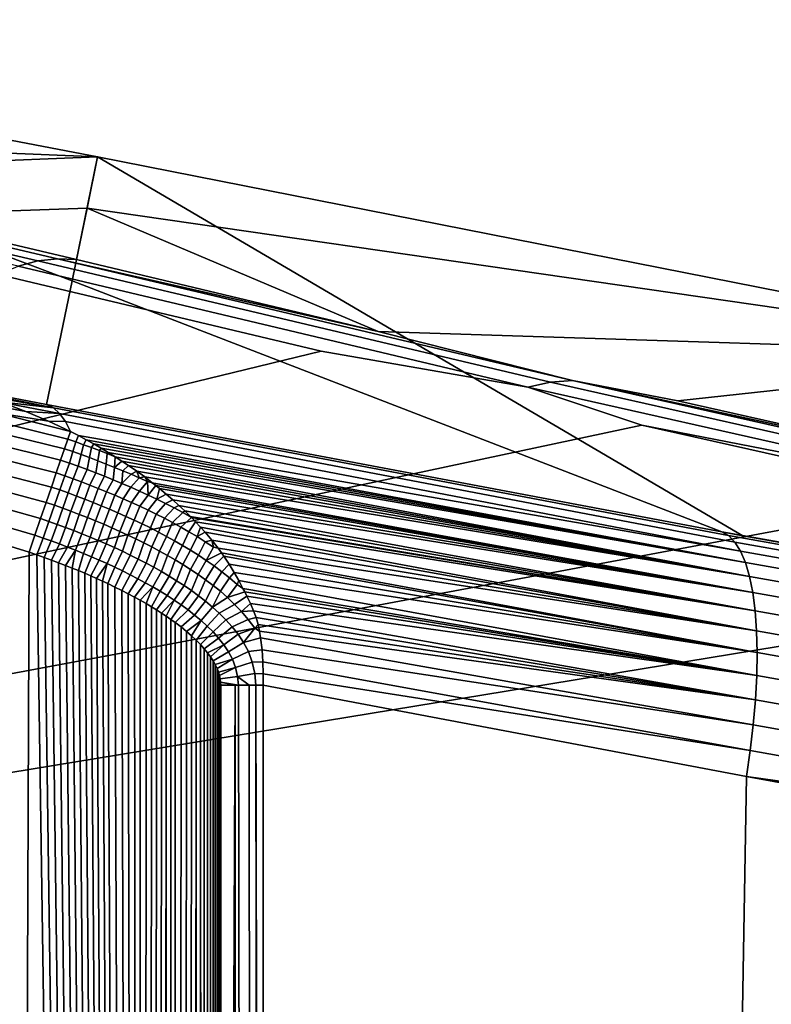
# Model space of a CAD drawing. Header units: metres. Extents: x -109 to 109, y -100 to 58.
# Tile 414 of 642: x 18.03 to 20.74, y 1.55 to 5.11. Entities that reach past the tile are written whole.
import ezdxf

# ---------------------------------------------------------------- set-up
doc = ezdxf.new("R2010")
doc.units = ezdxf.units.M
doc.layers.add('solid_21_062_100_XXX', color=7, linetype='CONTINUOUS')

msp = doc.modelspace()

# ---------------------------------------------------------------- linework, layer by layer
at = {"layer": 'solid_21_062_100_XXX'}
for points in [[(15.554891, 4.835459, -5.75648), (15.723618, 5.106076, 0.004598), (18.310461, 4.610676, 0.004598), (16.214571, 4.697977, -6.129111)], [(18.218073, 4.163501, 12.691058), (18.310461, 4.610676, 0.004598), (15.723618, 5.106076, 0.004598)], [(17.911169, 3.757956, 25.443497), (18.125448, 3.716527, 25.373379), (18.218073, 4.163501, 12.691058), (15.723618, 5.106076, 0.004598)], [(16.880919, 4.55304, -6.522054), (16.214571, 4.697977, -6.129111), (18.310461, 4.610676, 0.004598)], [(16.880919, 4.55304, -6.522054), (18.310461, 4.610676, 0.004598), (18.272142, 4.425198, -3.68485), (17.554033, 4.400401, -6.936052)], [(20.641682, 3.24252, 24.57749), (18.310461, 4.610676, 0.004598), (18.218073, 4.163501, 12.691058), (20.565403, 3.256439, 24.600557)], [(21.936508, 3.896344, 0.004598), (18.272142, 4.425198, -3.68485), (18.310461, 4.610676, 0.004598)], [(23.05345, 2.816934, 23.881903), (21.936508, 3.896344, 0.004598), (18.310461, 4.610676, 0.004598), (20.641682, 3.24252, 24.57749)], [(17.02457, 4.485101, -6.891429), (18.094597, 4.234853, -7.578978), (18.02293, 4.215886, -7.680129), (16.955978, 4.465414, -6.994557)], [(17.092058, 4.493829, -6.786087), (18.165113, 4.242874, -7.475582), (18.094597, 4.234853, -7.578978), (17.02457, 4.485101, -6.891429)], [(18.165113, 4.242874, -7.475582), (17.092058, 4.493829, -6.786087), (17.554033, 4.400401, -6.936052), (18.233728, 4.239922, -7.370807)], [(18.272142, 4.425198, -3.68485), (18.233728, 4.239922, -7.370807), (17.554033, 4.400401, -6.936052)], [(19.324017, 3.980214, -8.0884), (18.233728, 4.239922, -7.370807), (18.272142, 4.425198, -3.68485)], [(19.324017, 3.980214, -8.0884), (18.272142, 4.425198, -3.68485), (21.936508, 3.896344, 0.004598)], [(18.094597, 4.234853, -7.578978), (19.946226, 3.796895, -8.785899), (19.865417, 3.779403, -8.881146), (18.02293, 4.215886, -7.680129)], [(18.165113, 4.242874, -7.475582), (20.02631, 3.803363, -8.688613), (19.946226, 3.796895, -8.785899), (18.094597, 4.234853, -7.578978)], [(18.165113, 4.242874, -7.475582), (18.233728, 4.239922, -7.370807), (19.324017, 3.980214, -8.0884)], [(18.165113, 4.242874, -7.475582), (19.324017, 3.980214, -8.0884), (20.02631, 3.803363, -8.688613)], [(18.02293, 4.215886, -7.680129), (19.865417, 3.779403, -8.881146), (19.11861, 3.908724, -8.540376), (17.950905, 4.186233, -7.777926)], [(17.950905, 4.186233, -7.777926), (19.11861, 3.908724, -8.540376), (2.20382, -0.203363, -19.838242)], [(20.565403, 3.256439, 24.600557), (18.218073, 4.163501, 12.691058), (18.125448, 3.716527, 25.373379)], [(20.02631, 3.803363, -8.688613), (19.324017, 3.980214, -8.0884), (21.936508, 3.896344, 0.004598), (20.40745, 3.729516, -8.781519)], [(19.865417, 3.779403, -8.881146), (20.277086, 3.641571, -9.274371), (2.20382, -0.203363, -19.838242), (19.11861, 3.908724, -8.540376)], [(21.483843, 3.48773, -9.449912), (20.40745, 3.729516, -8.781519), (21.936508, 3.896344, 0.004598)], [(18.150372, 3.704077, 25.455591), (18.125448, 3.716527, 25.373379), (17.911169, 3.757956, 25.443497), (17.785852, 3.777673, 25.546518)], [(17.785852, 3.777673, 25.546518), (17.876516, 3.752235, 25.577312), (18.150372, 3.704077, 25.455591)], [(21.828028, 3.373805, -9.951785), (21.737852, 3.357612, -10.041656), (19.865417, 3.779403, -8.881146), (19.946226, 3.796895, -8.785899)], [(19.865417, 3.779403, -8.881146), (21.737852, 3.357612, -10.041656), (20.277086, 3.641571, -9.274371)], [(21.917921, 3.378905, -9.86006), (21.828028, 3.373805, -9.951785), (19.946226, 3.796895, -8.785899), (20.02631, 3.803363, -8.688613)], [(20.02631, 3.803363, -8.688613), (20.40745, 3.729516, -8.781519), (21.483843, 3.48773, -9.449912)], [(20.02631, 3.803363, -8.688613), (21.483843, 3.48773, -9.449912), (21.917921, 3.378905, -9.86006)], [(17.876516, 3.752235, 25.577312), (17.957335, 3.726043, 25.604876), (18.150372, 3.704077, 25.455591)], [(17.946714, 3.686535, 25.720648), (18.133301, 3.656497, 25.665625), (18.051111, 3.691237, 25.637075), (17.952923, 3.709744, 25.664015)], [(17.952923, 3.709744, 25.664015), (18.051111, 3.691237, 25.637075), (17.965231, 3.7233, 25.607573)], [(17.965231, 3.7233, 25.607573), (18.173138, 3.683595, 25.536816), (18.150372, 3.704077, 25.455591), (17.957335, 3.726043, 25.604876)], [(17.965231, 3.7233, 25.607573), (18.051111, 3.691237, 25.637075), (18.173138, 3.683595, 25.536816)], [(20.590185, 3.243212, 24.691496), (20.565403, 3.256439, 24.600557), (18.125448, 3.716527, 25.373379), (18.150372, 3.704077, 25.455591)], [(20.612963, 3.220182, 24.781002), (20.590185, 3.243212, 24.691496), (18.150372, 3.704077, 25.455591), (18.173138, 3.683595, 25.536816)], [(17.938757, 3.656783, 25.773901), (18.202604, 3.591603, 25.751003), (18.21207, 3.619233, 25.693058), (17.946714, 3.686535, 25.720648)], [(17.946714, 3.686535, 25.720648), (18.21207, 3.619233, 25.693058), (18.133301, 3.656497, 25.665625)], [(18.133301, 3.656497, 25.665625), (18.193766, 3.655226, 25.616219), (18.173138, 3.683595, 25.536816), (18.051111, 3.691237, 25.637075)], [(20.633291, 3.187682, 24.868128), (20.612963, 3.220182, 24.781002), (18.173138, 3.683595, 25.536816), (18.193766, 3.655226, 25.616219)], [(20.277086, 3.641571, -9.274371), (21.426182, 3.384919, -9.979518), (2.20382, -0.203363, -19.838242)], [(18.202604, 3.591603, 25.751003), (17.938757, 3.656783, 25.773901), (17.929171, 3.620938, 25.822969), (18.190775, 3.557065, 25.804728)], [(18.133301, 3.656497, 25.665625), (18.21207, 3.619233, 25.693058), (18.193766, 3.655226, 25.616219)], [(18.240891, 3.604483, 25.703285), (20.633291, 3.187682, 24.868128), (18.193766, 3.655226, 25.616219), (18.21207, 3.619233, 25.693058)], [(21.737852, 3.357612, -10.041656), (21.426182, 3.384919, -9.979518), (20.277086, 3.641571, -9.274371)], [(18.190775, 3.557065, 25.804728), (17.929171, 3.620938, 25.822969), (17.9181, 3.579543, 25.867109), (18.176786, 3.51623, 25.853264)], [(18.231213, 3.581676, 25.751003), (18.202604, 3.591603, 25.751003), (18.190775, 3.557065, 25.804728), (18.220917, 3.546596, 25.804728)], [(18.202604, 3.591603, 25.751003), (18.231213, 3.581676, 25.751003), (18.240891, 3.604483, 25.703285), (18.21207, 3.619233, 25.693058)], [(18.231213, 3.581676, 25.751003), (18.259794, 3.571495, 25.751003), (18.268944, 3.58954, 25.713276), (18.240891, 3.604483, 25.703285)], [(18.268944, 3.58954, 25.713276), (20.650946, 3.146076, 24.951899), (20.633291, 3.187682, 24.868128), (18.240891, 3.604483, 25.703285)], [(18.176786, 3.51623, 25.853264), (17.9181, 3.579543, 25.867109), (17.905712, 3.533226, 25.905653), (18.160879, 3.469787, 25.895796)], [(18.220917, 3.546596, 25.804728), (18.190775, 3.557065, 25.804728), (18.176786, 3.51623, 25.853264), (18.208599, 3.505171, 25.853264)], [(18.251024, 3.535845, 25.804728), (18.259794, 3.571495, 25.751003), (18.231213, 3.581676, 25.751003), (18.220917, 3.546596, 25.804728)], [(18.281097, 3.524803, 25.804728), (18.288355, 3.561052, 25.751003), (18.259794, 3.571495, 25.751003), (18.251024, 3.535845, 25.804728)], [(18.259794, 3.571495, 25.751003), (18.288355, 3.561052, 25.751003), (18.29624, 3.574424, 25.723036), (18.268944, 3.58954, 25.713276)], [(18.268944, 3.58954, 25.713276), (18.29624, 3.574424, 25.723036), (20.650946, 3.146076, 24.951899)], [(18.311138, 3.513459, 25.804728), (18.316893, 3.550339, 25.751003), (18.288355, 3.561052, 25.751003), (18.281097, 3.524803, 25.804728)], [(18.288355, 3.561052, 25.751003), (18.316893, 3.550339, 25.751003), (18.322777, 3.559157, 25.732557), (18.29624, 3.574424, 25.723036)], [(18.29624, 3.574424, 25.723036), (18.322777, 3.559157, 25.732557), (20.650946, 3.146076, 24.951899)], [(18.316893, 3.550339, 25.751003), (18.345411, 3.539344, 25.751003), (18.348562, 3.543758, 25.741842), (18.322777, 3.559157, 25.732557)], [(18.322777, 3.559157, 25.732557), (18.348562, 3.543758, 25.741842), (20.650946, 3.146076, 24.951899)], [(18.160879, 3.469787, 25.895796), (17.905712, 3.533226, 25.905653), (17.892197, 3.482686, 25.938019), (18.14332, 3.41852, 25.931606)], [(18.24036, 3.493798, 25.853264), (18.251024, 3.535845, 25.804728), (18.220917, 3.546596, 25.804728), (18.208599, 3.505171, 25.853264)], [(18.272074, 3.482098, 25.853264), (18.281097, 3.524803, 25.804728), (18.251024, 3.535845, 25.804728), (18.24036, 3.493798, 25.853264)], [(18.303736, 3.470061, 25.853264), (18.311138, 3.513459, 25.804728), (18.281097, 3.524803, 25.804728), (18.272074, 3.482098, 25.853264)], [(18.341146, 3.501799, 25.804728), (18.345411, 3.539344, 25.751003), (18.316893, 3.550339, 25.751003), (18.311138, 3.513459, 25.804728)], [(18.371126, 3.489806, 25.804728), (18.373911, 3.528048, 25.751007), (18.345411, 3.539344, 25.751003), (18.341146, 3.501799, 25.804728)], [(18.345411, 3.539344, 25.751003), (18.373911, 3.528048, 25.751007), (18.348562, 3.543758, 25.741842)], [(18.373911, 3.528048, 25.751007), (20.665728, 3.095828, 25.031378), (20.650946, 3.146076, 24.951899), (18.348562, 3.543758, 25.741842)], [(18.371126, 3.489806, 25.804728), (18.397959, 3.512589, 25.759739), (18.373911, 3.528048, 25.751007)], [(18.373911, 3.528048, 25.751007), (18.397959, 3.512589, 25.759739), (20.665728, 3.095828, 25.031378)], [(18.208599, 3.505171, 25.853264), (18.176786, 3.51623, 25.853264), (18.160879, 3.469787, 25.895796), (18.191328, 3.459207, 25.895796)], [(18.191328, 3.459207, 25.895796), (18.22172, 3.448339, 25.895796), (18.24036, 3.493798, 25.853264), (18.208599, 3.505171, 25.853264)], [(18.22172, 3.448339, 25.895796), (18.25205, 3.437174, 25.895796), (18.272074, 3.482098, 25.853264), (18.24036, 3.493798, 25.853264)], [(18.335348, 3.457669, 25.853264), (18.341146, 3.501799, 25.804728), (18.311138, 3.513459, 25.804728), (18.303736, 3.470061, 25.853264)], [(18.366911, 3.444903, 25.853264), (18.371126, 3.489806, 25.804728), (18.341146, 3.501799, 25.804728), (18.335348, 3.457669, 25.853264)], [(18.398424, 3.431745, 25.853264), (18.401075, 3.477465, 25.804728), (18.371126, 3.489806, 25.804728), (18.366911, 3.444903, 25.853264)], [(18.371126, 3.489806, 25.804728), (18.401075, 3.477465, 25.804728), (18.42156, 3.496868, 25.768337), (18.397959, 3.512589, 25.759739)], [(18.397959, 3.512589, 25.759739), (18.42156, 3.496868, 25.768337), (20.665728, 3.095828, 25.031378)], [(18.401075, 3.477465, 25.804728), (18.431, 3.464759, 25.804728), (18.451822, 3.475875, 25.779398), (18.42156, 3.496868, 25.768337)], [(18.42156, 3.496868, 25.768337), (18.451822, 3.475875, 25.779398), (20.665728, 3.095828, 25.031378)], [(18.14332, 3.41852, 25.931606), (17.892197, 3.482686, 25.938019), (17.877756, 3.428689, 25.963715), (18.124403, 3.363294, 25.960089)], [(18.191328, 3.459207, 25.895796), (18.160879, 3.469787, 25.895796), (18.14332, 3.41852, 25.931606), (18.173569, 3.408008, 25.931606)], [(18.203749, 3.397212, 25.931606), (18.22172, 3.448339, 25.895796), (18.191328, 3.459207, 25.895796), (18.173569, 3.408008, 25.931606)], [(18.25205, 3.437174, 25.895796), (18.282322, 3.425702, 25.895796), (18.303736, 3.470061, 25.853264), (18.272074, 3.482098, 25.853264)], [(18.282322, 3.425702, 25.895796), (18.312532, 3.413908, 25.895796), (18.335348, 3.457669, 25.853264), (18.303736, 3.470061, 25.853264)], [(18.312532, 3.413908, 25.895796), (18.34268, 3.401778, 25.895796), (18.366911, 3.444903, 25.853264), (18.335348, 3.457669, 25.853264)], [(18.398424, 3.431745, 25.853264), (18.431, 3.464759, 25.804728), (18.401075, 3.477465, 25.804728)], [(18.398424, 3.431745, 25.853264), (18.429892, 3.418175, 25.853264), (18.460899, 3.451668, 25.804728), (18.431, 3.464759, 25.804728)], [(18.429892, 3.418175, 25.853264), (18.461311, 3.404168, 25.853264), (18.490778, 3.438166, 25.804728), (18.460899, 3.451668, 25.804728)], [(18.431, 3.464759, 25.804728), (18.460899, 3.451668, 25.804728), (18.451822, 3.475875, 25.779398)], [(18.451822, 3.475875, 25.779398), (18.480637, 3.454958, 25.789957), (20.665728, 3.095828, 25.031378)], [(18.460899, 3.451668, 25.804728), (18.480637, 3.454958, 25.789957), (18.451822, 3.475875, 25.779398)], [(18.460899, 3.451668, 25.804728), (18.490778, 3.438166, 25.804728), (18.480637, 3.454958, 25.789957)], [(18.50798, 3.434191, 25.800024), (20.677471, 3.0375, 25.105677), (20.665728, 3.095828, 25.031378), (18.480637, 3.454958, 25.789957)], [(18.490778, 3.438166, 25.804728), (18.50798, 3.434191, 25.800024), (18.480637, 3.454958, 25.789957)], [(18.124403, 3.363294, 25.960089), (17.877756, 3.428689, 25.963715), (17.862608, 3.372052, 25.982351), (18.10445, 3.305041, 25.980762)], [(18.173569, 3.408008, 25.931606), (18.14332, 3.41852, 25.931606), (18.124403, 3.363294, 25.960089), (18.154379, 3.352876, 25.960089)], [(18.233852, 3.386123, 25.931606), (18.25205, 3.437174, 25.895796), (18.22172, 3.448339, 25.895796), (18.203749, 3.397212, 25.931606)], [(18.263882, 3.374733, 25.931606), (18.282322, 3.425702, 25.895796), (18.25205, 3.437174, 25.895796), (18.233852, 3.386123, 25.931606)], [(18.293831, 3.363028, 25.931606), (18.312532, 3.413908, 25.895796), (18.282322, 3.425702, 25.895796), (18.263882, 3.374733, 25.931606)], [(18.3237, 3.350993, 25.931606), (18.34268, 3.401778, 25.895796), (18.312532, 3.413908, 25.895796), (18.293831, 3.363028, 25.931606)], [(18.34268, 3.401778, 25.895796), (18.372763, 3.389296, 25.895796), (18.398424, 3.431745, 25.853264), (18.366911, 3.444903, 25.853264)], [(18.372763, 3.389296, 25.895796), (18.402781, 3.376445, 25.895796), (18.429892, 3.418175, 25.853264), (18.398424, 3.431745, 25.853264)], [(18.402781, 3.376445, 25.895796), (18.432732, 3.363207, 25.895796), (18.461311, 3.404168, 25.853264), (18.429892, 3.418175, 25.853264)], [(18.461311, 3.404168, 25.853264), (18.492687, 3.389691, 25.853264), (18.490778, 3.438166, 25.804728)], [(18.492687, 3.389691, 25.853264), (18.520777, 3.42414, 25.804756), (18.50798, 3.434191, 25.800024), (18.490778, 3.438166, 25.804728)], [(18.492687, 3.389691, 25.853264), (18.524023, 3.374715, 25.853264), (18.533934, 3.413572, 25.809637), (18.520777, 3.42414, 25.804756)], [(18.50798, 3.434191, 25.800024), (18.520777, 3.42414, 25.804756), (20.677471, 3.0375, 25.105677)], [(18.520777, 3.42414, 25.804756), (18.533934, 3.413572, 25.809637), (20.677471, 3.0375, 25.105677)], [(18.524023, 3.374715, 25.853264), (18.558599, 3.393089, 25.818829), (18.533934, 3.413572, 25.809637)], [(18.533934, 3.413572, 25.809637), (18.558599, 3.393089, 25.818829), (20.677471, 3.0375, 25.105677)], [(21.426182, 3.384919, -9.979518), (22.566349, 3.138334, -10.657005), (2.20382, -0.203363, -19.838242)], [(18.184269, 3.34218, 25.960089), (18.203749, 3.397212, 25.931606), (18.173569, 3.408008, 25.931606), (18.154379, 3.352876, 25.960089)], [(18.214069, 3.331198, 25.960089), (18.233852, 3.386123, 25.931606), (18.203749, 3.397212, 25.931606), (18.184269, 3.34218, 25.960089)], [(18.243774, 3.319921, 25.960089), (18.263882, 3.374733, 25.931606), (18.233852, 3.386123, 25.931606), (18.214069, 3.331198, 25.960089)], [(18.353481, 3.338614, 25.931606), (18.372763, 3.389296, 25.895796), (18.34268, 3.401778, 25.895796), (18.3237, 3.350993, 25.931606)], [(18.383173, 3.325878, 25.931606), (18.402781, 3.376445, 25.895796), (18.372763, 3.389296, 25.895796), (18.353481, 3.338614, 25.931606)], [(18.432732, 3.363207, 25.895796), (18.462616, 3.349554, 25.895796), (18.492687, 3.389691, 25.853264), (18.461311, 3.404168, 25.853264)], [(18.462616, 3.349554, 25.895796), (18.492435, 3.335461, 25.895796), (18.524023, 3.374715, 25.853264), (18.492687, 3.389691, 25.853264)], [(18.524023, 3.374715, 25.853264), (18.555323, 3.359205, 25.853264), (18.582066, 3.372729, 25.827623), (18.558599, 3.393089, 25.818829)], [(18.558599, 3.393089, 25.818829), (18.582066, 3.372729, 25.827623), (20.677471, 3.0375, 25.105677)], [(18.10445, 3.305041, 25.980762), (17.862608, 3.372052, 25.982351), (17.846985, 3.313633, 25.993647), (18.083797, 3.244744, 25.99328)], [(18.154379, 3.352876, 25.960089), (18.124403, 3.363294, 25.960089), (18.10445, 3.305041, 25.980762), (18.134529, 3.294584, 25.980762)], [(18.164503, 3.283847, 25.980762), (18.184269, 3.34218, 25.960089), (18.154379, 3.352876, 25.960089), (18.134529, 3.294584, 25.980762)], [(18.194368, 3.272824, 25.980762), (18.214069, 3.331198, 25.960089), (18.184269, 3.34218, 25.960089), (18.164503, 3.283847, 25.980762)], [(18.273384, 3.308337, 25.960089), (18.293831, 3.363028, 25.931606), (18.263882, 3.374733, 25.931606), (18.243774, 3.319921, 25.960089)], [(18.302887, 3.296434, 25.960089), (18.3237, 3.350993, 25.931606), (18.293831, 3.363028, 25.931606), (18.273384, 3.308337, 25.960089)], [(18.332283, 3.284198, 25.960089), (18.353481, 3.338614, 25.931606), (18.3237, 3.350993, 25.931606), (18.302887, 3.296434, 25.960089)], [(18.412773, 3.312763, 25.931606), (18.432732, 3.363207, 25.895796), (18.402781, 3.376445, 25.895796), (18.383173, 3.325878, 25.931606)], [(18.442278, 3.299248, 25.931606), (18.462616, 3.349554, 25.895796), (18.432732, 3.363207, 25.895796), (18.412773, 3.312763, 25.931606)], [(18.471682, 3.285308, 25.931606), (18.492435, 3.335461, 25.895796), (18.462616, 3.349554, 25.895796), (18.442278, 3.299248, 25.931606)], [(18.492435, 3.335461, 25.895796), (18.522186, 3.320903, 25.895796), (18.555323, 3.359205, 25.853264), (18.524023, 3.374715, 25.853264)], [(18.522186, 3.320903, 25.895796), (18.551868, 3.305842, 25.895796), (18.586588, 3.343108, 25.853264), (18.555323, 3.359205, 25.853264)], [(18.551868, 3.305842, 25.895796), (18.58148, 3.290226, 25.895796), (18.617819, 3.326361, 25.853264), (18.586588, 3.343108, 25.853264)], [(18.555323, 3.359205, 25.853264), (18.586588, 3.343108, 25.853264), (18.604246, 3.352564, 25.836046), (18.582066, 3.372729, 25.827623)], [(18.604246, 3.352564, 25.836046), (20.686045, 2.971745, 25.173964), (20.677471, 3.0375, 25.105677), (18.582066, 3.372729, 25.827623)], [(18.586588, 3.343108, 25.853264), (18.617819, 3.326361, 25.853264), (18.625204, 3.332621, 25.844097), (18.604246, 3.352564, 25.836046)], [(18.604246, 3.352564, 25.836046), (18.625204, 3.332621, 25.844097), (20.686045, 2.971745, 25.173964)], [(18.083797, 3.244744, 25.99328), (17.846985, 3.313633, 25.993647), (17.831291, 3.25426, 25.997431), (18.062965, 3.183921, 25.997431)], [(18.224117, 3.261506, 25.980762), (18.243774, 3.319921, 25.960089), (18.214069, 3.331198, 25.960089), (18.194368, 3.272824, 25.980762)], [(18.253742, 3.249881, 25.980762), (18.273384, 3.308337, 25.960089), (18.243774, 3.319921, 25.960089), (18.224117, 3.261506, 25.980762)], [(18.283236, 3.237939, 25.980762), (18.302887, 3.296434, 25.960089), (18.273384, 3.308337, 25.960089), (18.253742, 3.249881, 25.980762)], [(18.361561, 3.271617, 25.960089), (18.383173, 3.325878, 25.931606), (18.353481, 3.338614, 25.931606), (18.332283, 3.284198, 25.960089)], [(18.390718, 3.258672, 25.960089), (18.412773, 3.312763, 25.931606), (18.383173, 3.325878, 25.931606), (18.361561, 3.271617, 25.960089)], [(18.419748, 3.245343, 25.960089), (18.442278, 3.299248, 25.931606), (18.412773, 3.312763, 25.931606), (18.390718, 3.258672, 25.960089)], [(18.500982, 3.27092, 25.931606), (18.522186, 3.320903, 25.895796), (18.492435, 3.335461, 25.895796), (18.471682, 3.285308, 25.931606)], [(18.530172, 3.256048, 25.931606), (18.551868, 3.305842, 25.895796), (18.522186, 3.320903, 25.895796), (18.500982, 3.27092, 25.931606)], [(18.58148, 3.290226, 25.895796), (18.611019, 3.274004, 25.895796), (18.649073, 3.30884, 25.853292), (18.617819, 3.326361, 25.853264)], [(18.611019, 3.274004, 25.895796), (18.640484, 3.257121, 25.895796), (18.664036, 3.29336, 25.859022), (18.649073, 3.30884, 25.853292)], [(18.617819, 3.326361, 25.853264), (18.649073, 3.30884, 25.853292), (18.625204, 3.332621, 25.844097)], [(18.625204, 3.332621, 25.844097), (18.645092, 3.312886, 25.851761), (20.686045, 2.971745, 25.173964)], [(18.625204, 3.332621, 25.844097), (18.649073, 3.30884, 25.853292), (18.645092, 3.312886, 25.851761)], [(18.645092, 3.312886, 25.851761), (18.649073, 3.30884, 25.853292), (20.686045, 2.971745, 25.173964)], [(18.649073, 3.30884, 25.853292), (18.664036, 3.29336, 25.859022), (20.686045, 2.971745, 25.173964)], [(18.134529, 3.294584, 25.980762), (18.10445, 3.305041, 25.980762), (18.083797, 3.244744, 25.99328), (18.113337, 3.234475, 25.99328)], [(18.142754, 3.223937, 25.99328), (18.164503, 3.283847, 25.980762), (18.134529, 3.294584, 25.980762), (18.113337, 3.234475, 25.99328)], [(18.172047, 3.213124, 25.99328), (18.194368, 3.272824, 25.980762), (18.164503, 3.283847, 25.980762), (18.142754, 3.223937, 25.99328)], [(18.201204, 3.20203, 25.99328), (18.224117, 3.261506, 25.980762), (18.194368, 3.272824, 25.980762), (18.172047, 3.213124, 25.99328)], [(18.31259, 3.225667, 25.980762), (18.332283, 3.284198, 25.960089), (18.302887, 3.296434, 25.960089), (18.283236, 3.237939, 25.980762)], [(18.341795, 3.213053, 25.980762), (18.361561, 3.271617, 25.960089), (18.332283, 3.284198, 25.960089), (18.31259, 3.225667, 25.980762)], [(18.37084, 3.20008, 25.980762), (18.390718, 3.258672, 25.960089), (18.361561, 3.271617, 25.960089), (18.341795, 3.213053, 25.980762)], [(18.448639, 3.23161, 25.960089), (18.471682, 3.285308, 25.931606), (18.442278, 3.299248, 25.931606), (18.419748, 3.245343, 25.960089)], [(18.477386, 3.217449, 25.960089), (18.500982, 3.27092, 25.931606), (18.471682, 3.285308, 25.931606), (18.448639, 3.23161, 25.960089)], [(18.505978, 3.20283, 25.960089), (18.530172, 3.256048, 25.931606), (18.500982, 3.27092, 25.931606), (18.477386, 3.217449, 25.960089)], [(18.559246, 3.240645, 25.931606), (18.58148, 3.290226, 25.895796), (18.551868, 3.305842, 25.895796), (18.530172, 3.256048, 25.931606)], [(18.588196, 3.224666, 25.931606), (18.611019, 3.274004, 25.895796), (18.58148, 3.290226, 25.895796), (18.559246, 3.240645, 25.931606)], [(18.617016, 3.208061, 25.931606), (18.640484, 3.257121, 25.895796), (18.611019, 3.274004, 25.895796), (18.588196, 3.224666, 25.931606)], [(18.640484, 3.257121, 25.895796), (18.669884, 3.239511, 25.895796), (18.681877, 3.274257, 25.865831), (18.664036, 3.29336, 25.859022)], [(18.681877, 3.274257, 25.865831), (20.691353, 2.899299, 25.235476), (20.686045, 2.971745, 25.173964), (18.664036, 3.29336, 25.859022)], [(18.669884, 3.239511, 25.895796), (18.698736, 3.255433, 25.872301), (18.681877, 3.274257, 25.865831)], [(18.681877, 3.274257, 25.865831), (18.698736, 3.255433, 25.872301), (20.691353, 2.899299, 25.235476)], [(18.062965, 3.183921, 25.997431), (17.831291, 3.25426, 25.997431), (17.839584, 3.252028, 25.997431)], [(18.062965, 3.183921, 25.997431), (17.839584, 3.252028, 25.997431), (17.974634, -11.844757, 25.997431), (18, -12.8, 25.997431)], [(18.113337, 3.234475, 25.99328), (18.083797, 3.244744, 25.99328), (18.062965, 3.183921, 25.997431), (18.090759, 3.174229, 25.997431)], [(18.230217, 3.190645, 25.99328), (18.253742, 3.249881, 25.980762), (18.224117, 3.261506, 25.980762), (18.201204, 3.20203, 25.99328)], [(18.259075, 3.17896, 25.99328), (18.283236, 3.237939, 25.980762), (18.253742, 3.249881, 25.980762), (18.230217, 3.190645, 25.99328)], [(18.287766, 3.166963, 25.99328), (18.31259, 3.225667, 25.980762), (18.283236, 3.237939, 25.980762), (18.259075, 3.17896, 25.99328)], [(18.399714, 3.18673, 25.980762), (18.419748, 3.245343, 25.960089), (18.390718, 3.258672, 25.960089), (18.37084, 3.20008, 25.980762)], [(18.428404, 3.172983, 25.980762), (18.448639, 3.23161, 25.960089), (18.419748, 3.245343, 25.960089), (18.399714, 3.18673, 25.980762)], [(18.534401, 3.187712, 25.960089), (18.559246, 3.240645, 25.931606), (18.530172, 3.256048, 25.931606), (18.505978, 3.20283, 25.960089)], [(18.562641, 3.172056, 25.960089), (18.588196, 3.224666, 25.931606), (18.559246, 3.240645, 25.931606), (18.534401, 3.187712, 25.960089)], [(18.645702, 3.19077, 25.931606), (18.669884, 3.239511, 25.895796), (18.640484, 3.257121, 25.895796), (18.617016, 3.208061, 25.931606)], [(18.674259, 3.172728, 25.931606), (18.69923, 3.221102, 25.895796), (18.669884, 3.239511, 25.895796), (18.645702, 3.19077, 25.931606)], [(18.669884, 3.239511, 25.895796), (18.69923, 3.221102, 25.895796), (18.722694, 3.227097, 25.881647), (18.698736, 3.255433, 25.872301)], [(18.698736, 3.255433, 25.872301), (18.722694, 3.227097, 25.881647), (20.691353, 2.899299, 25.235476)], [(20.565403, 3.256439, 24.600557), (23.05345, 2.816934, 23.881903), (20.641682, 3.24252, 24.57749)], [(20.590185, 3.243212, 24.691496), (23.076191, 2.804338, 23.973984), (23.05345, 2.816934, 23.881903), (20.565403, 3.256439, 24.600557)], [(23.076191, 2.804338, 23.973984), (20.590185, 3.243212, 24.691496), (20.612963, 3.220182, 24.781002), (23.097139, 2.781781, 24.064577)], [(18.142754, 3.223937, 25.99328), (18.113337, 3.234475, 25.99328), (18.090759, 3.174229, 25.997431), (18.117785, 3.164567, 25.997431)], [(18.172047, 3.213124, 25.99328), (18.142754, 3.223937, 25.99328), (18.117785, 3.164567, 25.997431), (18.144045, 3.154937, 25.997431)], [(18.201204, 3.20203, 25.99328), (18.172047, 3.213124, 25.99328), (18.144045, 3.154937, 25.997431), (18.169533, 3.145337, 25.997431)], [(18.230217, 3.190645, 25.99328), (18.201204, 3.20203, 25.99328), (18.169533, 3.145337, 25.997431), (18.194221, 3.135762, 25.997431)], [(18.31628, 3.154646, 25.99328), (18.341795, 3.213053, 25.980762), (18.31259, 3.225667, 25.980762), (18.287766, 3.166963, 25.99328)], [(18.344603, 3.141995, 25.99328), (18.37084, 3.20008, 25.980762), (18.341795, 3.213053, 25.980762), (18.31628, 3.154646, 25.99328)], [(18.372715, 3.128994, 25.99328), (18.399714, 3.18673, 25.980762), (18.37084, 3.20008, 25.980762), (18.344603, 3.141995, 25.99328)], [(18.456896, 3.15882, 25.980762), (18.477386, 3.217449, 25.960089), (18.448639, 3.23161, 25.960089), (18.428404, 3.172983, 25.980762)], [(18.485174, 3.144211, 25.980762), (18.505978, 3.20283, 25.960089), (18.477386, 3.217449, 25.960089), (18.456896, 3.15882, 25.980762)], [(18.513214, 3.12912, 25.980762), (18.534401, 3.187712, 25.960089), (18.505978, 3.20283, 25.960089), (18.485174, 3.144211, 25.980762)], [(18.590685, 3.155819, 25.960089), (18.617016, 3.208061, 25.931606), (18.588196, 3.224666, 25.931606), (18.562641, 3.172056, 25.960089)], [(18.618523, 3.138948, 25.960089), (18.645702, 3.19077, 25.931606), (18.617016, 3.208061, 25.931606), (18.590685, 3.155819, 25.960089)], [(18.702686, 3.153865, 25.931606), (18.728535, 3.201817, 25.895796), (18.69923, 3.221102, 25.895796), (18.674259, 3.172728, 25.931606)], [(18.69923, 3.221102, 25.895796), (18.728535, 3.201817, 25.895796), (18.722694, 3.227097, 25.881647)], [(18.702686, 3.153865, 25.931606), (18.757883, 3.181379, 25.895763), (18.745365, 3.198267, 25.890688), (18.728535, 3.201817, 25.895796)], [(18.722694, 3.227097, 25.881647), (18.745365, 3.198267, 25.890688), (20.691353, 2.899299, 25.235476)], [(18.728535, 3.201817, 25.895796), (18.745365, 3.198267, 25.890688), (18.722694, 3.227097, 25.881647)], [(23.097139, 2.781781, 24.064577), (20.612963, 3.220182, 24.781002), (20.633291, 3.187682, 24.868128), (23.115784, 2.749619, 24.152742)], [(18.090759, 3.174229, 25.997431), (18.062965, 3.183921, 25.997431), (18, -12.8, 25.997431), (18.473389, -22.391758, 25.997431)], [(18.473389, -22.391758, 25.997431), (18.117785, 3.164567, 25.997431), (18.090759, 3.174229, 25.997431)], [(18.473389, -22.391758, 25.997431), (18.144045, 3.154937, 25.997431), (18.117785, 3.164567, 25.997431)], [(18.230217, 3.190645, 25.99328), (18.194221, 3.135762, 25.997431), (18.218142, 3.126218, 25.997431)], [(18.230217, 3.190645, 25.99328), (18.218142, 3.126218, 25.997431), (18.241352, 3.116715, 25.997431), (18.259075, 3.17896, 25.99328)], [(18.259075, 3.17896, 25.99328), (18.241352, 3.116715, 25.997431), (18.263895, 3.107263, 25.997431), (18.287766, 3.166963, 25.99328)], [(18.31628, 3.154646, 25.99328), (18.287766, 3.166963, 25.99328), (18.263895, 3.107263, 25.997431), (18.285721, 3.097853, 25.997431)], [(18.400604, 3.115629, 25.99328), (18.428404, 3.172983, 25.980762), (18.399714, 3.18673, 25.980762), (18.372715, 3.128994, 25.99328)], [(18.428249, 3.101883, 25.99328), (18.456896, 3.15882, 25.980762), (18.428404, 3.172983, 25.980762), (18.400604, 3.115629, 25.99328)], [(18.540998, 3.113515, 25.980762), (18.562641, 3.172056, 25.960089), (18.534401, 3.187712, 25.960089), (18.513214, 3.12912, 25.980762)], [(18.568501, 3.097357, 25.980762), (18.590685, 3.155819, 25.960089), (18.562641, 3.172056, 25.960089), (18.540998, 3.113515, 25.980762)], [(18.646143, 3.121387, 25.960089), (18.674259, 3.172728, 25.931606), (18.645702, 3.19077, 25.931606), (18.618523, 3.138948, 25.960089)], [(18.673531, 3.103075, 25.960089), (18.702686, 3.153865, 25.931606), (18.674259, 3.172728, 25.931606), (18.646143, 3.121387, 25.960089)], [(18.702686, 3.153865, 25.931606), (18.730961, 3.13404, 25.931606), (18.766506, 3.169268, 25.899309), (18.757883, 3.181379, 25.895763)], [(18.730961, 3.13404, 25.931606), (18.759031, 3.113037, 25.931606), (18.786016, 3.140096, 25.907566), (18.766506, 3.169268, 25.899309)], [(18.757883, 3.181379, 25.895763), (20.693336, 2.820971, 25.289522), (20.691353, 2.899299, 25.235476), (18.745365, 3.198267, 25.890688)], [(18.757883, 3.181379, 25.895763), (18.766506, 3.169268, 25.899309), (20.693336, 2.820971, 25.289522)], [(18.766506, 3.169268, 25.899309), (18.786016, 3.140096, 25.907566), (20.693336, 2.820971, 25.289522)], [(23.115784, 2.749619, 24.152742), (20.633291, 3.187682, 24.868128), (20.650946, 3.146076, 24.951899), (23.131914, 2.708215, 24.23748)], [(23.697847, 2.901524, -11.307635), (23.166414, -0.126966, -19.628342), (2.20382, -0.203363, -19.838242), (22.566349, 3.138334, -10.657005)], [(18.473389, -22.391758, 25.997431), (18.169533, 3.145337, 25.997431), (18.144045, 3.154937, 25.997431)], [(18.473389, -22.391758, 25.997431), (18.194221, 3.135762, 25.997431), (18.169533, 3.145337, 25.997431)], [(18.473389, -22.391758, 25.997431), (18.218142, 3.126218, 25.997431), (18.194221, 3.135762, 25.997431)], [(18.344603, 3.141995, 25.99328), (18.31628, 3.154646, 25.99328), (18.285721, 3.097853, 25.997431), (18.306864, 3.08849, 25.997431)], [(18.344603, 3.141995, 25.99328), (18.306864, 3.08849, 25.997431), (18.327377, 3.079178, 25.997431)], [(18.344603, 3.141995, 25.99328), (18.327377, 3.079178, 25.997431), (18.347279, 3.069921, 25.997431), (18.372715, 3.128994, 25.99328)], [(18.372715, 3.128994, 25.99328), (18.347279, 3.069921, 25.997431), (18.37281, 3.057658, 25.997431), (18.400604, 3.115629, 25.99328)], [(18.455627, 3.087733, 25.99328), (18.485174, 3.144211, 25.980762), (18.456896, 3.15882, 25.980762), (18.428249, 3.101883, 25.99328)], [(18.482712, 3.073155, 25.99328), (18.513214, 3.12912, 25.980762), (18.485174, 3.144211, 25.980762), (18.455627, 3.087733, 25.99328)], [(18.509472, 3.058123, 25.99328), (18.540998, 3.113515, 25.980762), (18.513214, 3.12912, 25.980762), (18.482712, 3.073155, 25.99328)], [(18.595699, 3.080598, 25.980762), (18.618523, 3.138948, 25.960089), (18.590685, 3.155819, 25.960089), (18.568501, 3.097357, 25.980762)], [(18.622564, 3.063192, 25.980762), (18.646143, 3.121387, 25.960089), (18.618523, 3.138948, 25.960089), (18.595699, 3.080598, 25.980762)], [(18.700645, 3.083884, 25.960089), (18.730961, 3.13404, 25.931606), (18.702686, 3.153865, 25.931606), (18.673531, 3.103075, 25.960089)], [(18.727425, 3.063636, 25.960089), (18.759031, 3.113037, 25.931606), (18.730961, 3.13404, 25.931606), (18.700645, 3.083884, 25.960089)], [(18.759031, 3.113037, 25.931606), (18.786846, 3.090635, 25.931606), (18.803785, 3.110584, 25.915592), (18.786016, 3.140096, 25.907566)], [(18.786016, 3.140096, 25.907566), (18.803785, 3.110584, 25.915592), (20.693336, 2.820971, 25.289522)], [(23.131914, 2.708215, 24.23748), (20.650946, 3.146076, 24.951899), (20.665728, 3.095828, 25.031378), (23.145346, 2.658038, 24.317833)], [(18.473389, -22.391758, 25.997431), (18.241352, 3.116715, 25.997431), (18.218142, 3.126218, 25.997431)], [(18.473389, -22.391758, 25.997431), (18.263895, 3.107263, 25.997431), (18.241352, 3.116715, 25.997431)], [(18.473389, -22.391758, 25.997431), (18.285721, 3.097853, 25.997431), (18.263895, 3.107263, 25.997431)], [(18.473389, -22.391758, 25.997431), (18.306864, 3.08849, 25.997431), (18.285721, 3.097853, 25.997431)], [(18.428249, 3.101883, 25.99328), (18.400604, 3.115629, 25.99328), (18.37281, 3.057658, 25.997431), (18.397287, 3.045495, 25.997431)], [(18.455627, 3.087733, 25.99328), (18.428249, 3.101883, 25.99328), (18.397287, 3.045495, 25.997431), (18.420757, 3.033436, 25.997431)], [(18.535875, 3.042608, 25.99328), (18.568501, 3.097357, 25.980762), (18.540998, 3.113515, 25.980762), (18.509472, 3.058123, 25.99328)], [(18.561886, 3.026577, 25.99328), (18.595699, 3.080598, 25.980762), (18.568501, 3.097357, 25.980762), (18.535875, 3.042608, 25.99328)], [(18.649061, 3.045077, 25.980762), (18.673531, 3.103075, 25.960089), (18.646143, 3.121387, 25.960089), (18.622564, 3.063192, 25.980762)], [(18.675121, 3.02613, 25.980762), (18.700645, 3.083884, 25.960089), (18.673531, 3.103075, 25.960089), (18.649061, 3.045077, 25.980762)], [(18.753805, 3.042155, 25.960089), (18.786846, 3.090635, 25.931606), (18.759031, 3.113037, 25.931606), (18.727425, 3.063636, 25.960089)], [(18.786846, 3.090635, 25.931606), (18.814379, 3.066625, 25.931606), (18.820133, 3.081308, 25.92296), (18.803785, 3.110584, 25.915592)], [(18.820133, 3.081308, 25.92296), (20.691975, 2.737639, 25.335503), (20.693336, 2.820971, 25.289522), (18.803785, 3.110584, 25.915592)], [(23.145346, 2.658038, 24.317833), (20.665728, 3.095828, 25.031378), (20.677471, 3.0375, 25.105677), (23.155928, 2.599654, 24.392895)], [(18.473389, -22.391758, 25.997431), (18.327377, 3.079178, 25.997431), (18.306864, 3.08849, 25.997431)], [(18.473389, -22.391758, 25.997431), (18.347279, 3.069921, 25.997431), (18.327377, 3.079178, 25.997431)], [(18.473389, -22.391758, 25.997431), (18.37281, 3.057658, 25.997431), (18.347279, 3.069921, 25.997431)], [(18.473389, -22.391758, 25.997431), (18.397287, 3.045495, 25.997431), (18.37281, 3.057658, 25.997431)], [(18.482712, 3.073155, 25.99328), (18.455627, 3.087733, 25.99328), (18.420757, 3.033436, 25.997431), (18.443193, 3.021478, 25.997431)], [(18.509472, 3.058123, 25.99328), (18.482712, 3.073155, 25.99328), (18.443193, 3.021478, 25.997431), (18.464676, 3.009629, 25.997431)], [(18.509472, 3.058123, 25.99328), (18.464676, 3.009629, 25.997431), (18.485226, 2.997889, 25.997431)], [(18.509472, 3.058123, 25.99328), (18.485226, 2.997889, 25.997431), (18.504833, 2.986258, 25.997431), (18.535875, 3.042608, 25.99328)], [(18.587458, 3.009996, 25.99328), (18.622564, 3.063192, 25.980762), (18.595699, 3.080598, 25.980762), (18.561886, 3.026577, 25.99328)], [(18.612543, 2.992821, 25.99328), (18.649061, 3.045077, 25.980762), (18.622564, 3.063192, 25.980762), (18.587458, 3.009996, 25.99328)], [(18.700666, 3.006213, 25.980762), (18.727425, 3.063636, 25.960089), (18.700645, 3.083884, 25.960089), (18.675121, 3.02613, 25.980762)], [(18.725618, 2.985192, 25.980762), (18.753805, 3.042155, 25.960089), (18.727425, 3.063636, 25.960089), (18.700666, 3.006213, 25.980762)], [(18.779747, 3.019272, 25.960089), (18.814379, 3.066625, 25.931606), (18.786846, 3.090635, 25.931606), (18.753805, 3.042155, 25.960089)], [(18.779747, 3.019272, 25.960089), (18.841835, 3.040699, 25.931795), (18.835476, 3.052859, 25.929304), (18.814379, 3.066625, 25.931606)], [(18.814379, 3.066625, 25.931606), (18.835476, 3.052859, 25.929304), (18.820133, 3.081308, 25.92296)], [(18.820133, 3.081308, 25.92296), (18.835476, 3.052859, 25.929304), (20.691975, 2.737639, 25.335503)], [(18.473389, -22.391758, 25.997431), (18.420757, 3.033436, 25.997431), (18.397287, 3.045495, 25.997431)], [(18.473389, -22.391758, 25.997431), (18.443193, 3.021478, 25.997431), (18.420757, 3.033436, 25.997431)], [(18.561886, 3.026577, 25.99328), (18.535875, 3.042608, 25.99328), (18.504833, 2.986258, 25.997431), (18.523575, 2.974737, 25.997431)], [(18.587458, 3.009996, 25.99328), (18.561886, 3.026577, 25.99328), (18.523575, 2.974737, 25.997431), (18.541449, 2.963326, 25.997431)], [(18.637058, 2.974976, 25.99328), (18.675121, 3.02613, 25.980762), (18.649061, 3.045077, 25.980762), (18.612543, 2.992821, 25.99328)], [(18.660913, 2.956381, 25.99328), (18.700666, 3.006213, 25.980762), (18.675121, 3.02613, 25.980762), (18.637058, 2.974976, 25.99328)], [(18.725618, 2.985192, 25.980762), (18.779747, 3.019272, 25.960089), (18.753805, 3.042155, 25.960089)], [(18.779747, 3.019272, 25.960089), (18.805252, 2.994841, 25.960089), (18.849726, 3.025101, 25.934834), (18.841835, 3.040699, 25.931795)], [(18.805252, 2.994841, 25.960089), (18.83032, 2.968715, 25.960089), (18.862383, 2.998168, 25.939785), (18.849726, 3.025101, 25.934834)], [(18.835476, 3.052859, 25.929304), (18.841835, 3.040699, 25.931795), (20.691975, 2.737639, 25.335503)], [(18.841835, 3.040699, 25.931795), (18.849726, 3.025101, 25.934834), (20.691975, 2.737639, 25.335503)], [(18.849726, 3.025101, 25.934834), (18.862383, 2.998168, 25.939785), (20.691975, 2.737639, 25.335503)], [(23.155928, 2.599654, 24.392895), (20.677471, 3.0375, 25.105677), (20.686045, 2.971745, 25.173964), (23.16354, 2.533723, 24.461817)], [(18.473389, -22.391758, 25.997431), (18.464676, 3.009629, 25.997431), (18.443193, 3.021478, 25.997431)], [(18.473389, -22.391758, 25.997431), (18.485226, 2.997889, 25.997431), (18.464676, 3.009629, 25.997431)], [(18.473389, -22.391758, 25.997431), (18.492077, -22.384445, 25.997431), (18.504833, 2.986258, 25.997431), (18.485226, 2.997889, 25.997431)], [(18.587458, 3.009996, 25.99328), (18.541449, 2.963326, 25.997431), (18.558464, 2.952025, 25.997431)], [(18.612543, 2.992821, 25.99328), (18.587458, 3.009996, 25.99328), (18.558464, 2.952025, 25.997431), (18.574682, 2.940836, 25.997431)], [(18.637058, 2.974976, 25.99328), (18.612543, 2.992821, 25.99328), (18.574682, 2.940836, 25.997431), (18.590082, 2.929759, 25.997431)], [(18.684019, 2.936952, 25.99328), (18.725618, 2.985192, 25.980762), (18.700666, 3.006213, 25.980762), (18.660913, 2.956381, 25.99328)], [(18.725618, 2.985192, 25.980762), (18.749916, 2.962947, 25.980762), (18.805252, 2.994841, 25.960089), (18.779747, 3.019272, 25.960089)], [(18.749916, 2.962947, 25.980762), (18.773506, 2.939368, 25.980762), (18.83032, 2.968715, 25.960089), (18.805252, 2.994841, 25.960089)], [(18.83032, 2.968715, 25.960089), (18.873438, 2.97225, 25.944189), (18.862383, 2.998168, 25.939785)], [(18.873438, 2.97225, 25.944189), (20.687281, 2.650234, 25.3729), (20.691975, 2.737639, 25.335503), (18.862383, 2.998168, 25.939785)], [(18.492077, -22.384445, 25.997431), (18.510038, -22.377073, 25.997431), (18.523575, 2.974737, 25.997431), (18.504833, 2.986258, 25.997431)], [(18.510038, -22.377073, 25.997431), (18.527271, -22.369638, 25.997431), (18.541449, 2.963326, 25.997431), (18.523575, 2.974737, 25.997431)], [(18.527271, -22.369638, 25.997431), (18.543762, -22.362133, 25.997431), (18.558464, 2.952025, 25.997431), (18.541449, 2.963326, 25.997431)], [(18.543762, -22.362133, 25.997431), (18.559525, -22.354567, 25.997431), (18.558464, 2.952025, 25.997431)], [(18.559525, -22.354567, 25.997431), (18.574602, -22.346966, 25.997431), (18.574682, 2.940836, 25.997431), (18.558464, 2.952025, 25.997431)], [(18.660913, 2.956381, 25.99328), (18.637058, 2.974976, 25.99328), (18.590082, 2.929759, 25.997431), (18.611721, 2.913353, 25.997431)], [(18.684019, 2.936952, 25.99328), (18.660913, 2.956381, 25.99328), (18.611721, 2.913353, 25.997431), (18.631649, 2.897205, 25.997431)], [(18.706264, 2.91662, 25.99328), (18.749916, 2.962947, 25.980762), (18.725618, 2.985192, 25.980762), (18.684019, 2.936952, 25.99328)], [(18.727535, 2.895321, 25.99328), (18.773506, 2.939368, 25.980762), (18.749916, 2.962947, 25.980762), (18.706264, 2.91662, 25.99328)], [(18.773506, 2.939368, 25.980762), (18.796322, 2.914334, 25.980762), (18.854858, 2.940623, 25.960089), (18.83032, 2.968715, 25.960089)], [(18.83032, 2.968715, 25.960089), (18.854858, 2.940623, 25.960089), (18.882843, 2.947173, 25.948206), (18.873438, 2.97225, 25.944189)], [(18.873438, 2.97225, 25.944189), (18.882843, 2.947173, 25.948206), (20.687281, 2.650234, 25.3729)], [(23.16354, 2.533723, 24.461817), (20.686045, 2.971745, 25.173964), (20.691353, 2.899299, 25.235476), (23.168097, 2.460991, 24.523817)], [(18.574602, -22.346966, 25.997431), (18.59593, -22.335506, 25.997431), (18.590082, 2.929759, 25.997431), (18.574682, 2.940836, 25.997431)], [(18.59593, -22.335506, 25.997431), (18.611721, 2.913353, 25.997431), (18.590082, 2.929759, 25.997431)], [(18.684019, 2.936952, 25.99328), (18.631649, 2.897205, 25.997431), (18.649935, 2.881306, 25.997431)], [(18.684019, 2.936952, 25.99328), (18.649935, 2.881306, 25.997431), (18.666626, 2.865649, 25.997431), (18.706264, 2.91662, 25.99328)], [(18.706264, 2.91662, 25.99328), (18.666626, 2.865649, 25.997431), (18.681795, 2.850232, 25.997431), (18.727535, 2.895321, 25.99328)], [(18.747715, 2.872985, 25.99328), (18.796322, 2.914334, 25.980762), (18.773506, 2.939368, 25.980762), (18.727535, 2.895321, 25.99328)], [(18.796322, 2.914334, 25.980762), (18.81802, 2.887401, 25.980762), (18.878208, 2.909566, 25.960089), (18.854858, 2.940623, 25.960089)], [(18.854858, 2.940623, 25.960089), (18.878208, 2.909566, 25.960089), (18.890181, 2.922634, 25.952137), (18.882843, 2.947173, 25.948206)], [(18.878208, 2.909566, 25.960089), (18.89533, 2.898734, 25.956034), (18.890181, 2.922634, 25.952137)], [(18.882843, 2.947173, 25.948206), (18.890181, 2.922634, 25.952137), (20.687281, 2.650234, 25.3729)], [(18.890181, 2.922634, 25.952137), (18.89533, 2.898734, 25.956034), (20.687281, 2.650234, 25.3729)], [(18.59593, -22.335506, 25.997431), (18.615763, -22.32398, 25.997431), (18.631649, 2.897205, 25.997431), (18.611721, 2.913353, 25.997431)], [(18.615763, -22.32398, 25.997431), (18.634153, -22.312395, 25.997431), (18.649935, 2.881306, 25.997431), (18.631649, 2.897205, 25.997431)], [(18.634153, -22.312395, 25.997431), (18.651127, -22.300762, 25.997431), (18.666626, 2.865649, 25.997431), (18.649935, 2.881306, 25.997431)], [(18.747715, 2.872985, 25.99328), (18.727535, 2.895321, 25.99328), (18.681795, 2.850232, 25.997431), (18.695478, 2.835045, 25.997431)], [(18.766491, 2.849385, 25.99328), (18.81802, 2.887401, 25.980762), (18.796322, 2.914334, 25.980762), (18.747715, 2.872985, 25.99328)], [(18.783318, 2.824095, 25.99328), (18.837881, 2.857694, 25.980762), (18.81802, 2.887401, 25.980762), (18.766491, 2.849385, 25.99328)], [(18.81802, 2.887401, 25.980762), (18.837881, 2.857694, 25.980762), (18.878208, 2.909566, 25.960089)], [(18.89533, 2.898734, 25.956034), (18.878208, 2.909566, 25.960089), (18.837881, 2.857694, 25.980762), (18.899387, 2.874145, 25.959803)], [(18.899387, 2.874145, 25.959803), (20.679306, 2.559733, 25.401299), (20.687281, 2.650234, 25.3729), (18.89533, 2.898734, 25.956034)], [(23.168097, 2.460991, 24.523817), (20.691353, 2.899299, 25.235476), (20.693336, 2.820971, 25.289522), (23.169548, 2.38228, 24.578199)], [(18.651127, -22.300762, 25.997431), (18.666718, -22.289085, 25.997431), (18.666626, 2.865649, 25.997431)], [(18.666718, -22.289085, 25.997431), (18.680946, -22.277384, 25.997431), (18.681795, 2.850232, 25.997431), (18.666626, 2.865649, 25.997431)], [(18.680946, -22.277384, 25.997431), (18.69384, -22.265669, 25.997431), (18.681795, 2.850232, 25.997431)], [(18.69384, -22.265669, 25.997431), (18.695478, 2.835045, 25.997431), (18.681795, 2.850232, 25.997431)], [(18.766491, 2.849385, 25.99328), (18.747715, 2.872985, 25.99328), (18.695478, 2.835045, 25.997431), (18.707676, 2.820146, 25.997431)], [(18.766491, 2.849385, 25.99328), (18.707676, 2.820146, 25.997431), (18.718391, 2.805543, 25.997431)], [(18.783318, 2.824095, 25.99328), (18.766491, 2.849385, 25.99328), (18.718391, 2.805543, 25.997431), (18.727636, 2.791282, 25.997431)], [(18.797626, 2.796673, 25.99328), (18.85516, 2.824314, 25.980762), (18.837881, 2.857694, 25.980762), (18.783318, 2.824095, 25.99328)], [(18.837881, 2.857694, 25.980762), (18.85516, 2.824314, 25.980762), (18.904362, 2.830376, 25.965576), (18.899387, 2.874145, 25.959803)], [(18.899387, 2.874145, 25.959803), (18.904362, 2.830376, 25.965576), (20.679306, 2.559733, 25.401299)], [(18.69384, -22.265669, 25.997431), (18.705414, -22.253975, 25.997431), (18.695478, 2.835045, 25.997431)], [(18.705414, -22.253975, 25.997431), (18.707676, 2.820146, 25.997431), (18.695478, 2.835045, 25.997431)], [(18.705414, -22.253975, 25.997431), (18.715685, -22.242323, 25.997431), (18.707676, 2.820146, 25.997431)], [(18.715685, -22.242323, 25.997431), (18.718391, 2.805543, 25.997431), (18.707676, 2.820146, 25.997431)], [(18.797626, 2.796673, 25.99328), (18.783318, 2.824095, 25.99328), (18.727636, 2.791282, 25.997431), (18.735416, 2.777364, 25.997431)], [(18.808844, 2.766814, 25.99328), (18.86908, 2.786581, 25.980762), (18.85516, 2.824314, 25.980762), (18.797626, 2.796673, 25.99328)], [(18.85516, 2.824314, 25.980762), (18.86908, 2.786581, 25.980762), (18.907106, 2.787006, 25.969885), (18.904362, 2.830376, 25.965576)], [(18.907106, 2.787006, 25.969885), (20.668144, 2.467149, 25.420376), (20.679306, 2.559733, 25.401299), (18.904362, 2.830376, 25.965576)], [(23.169548, 2.38228, 24.578199), (20.693336, 2.820971, 25.289522), (20.691975, 2.737639, 25.335503), (23.167877, 2.298479, 24.624346)], [(18.715685, -22.242323, 25.997431), (18.724672, -22.230761, 25.997431), (18.718391, 2.805543, 25.997431)], [(18.724672, -22.230761, 25.997431), (18.727636, 2.791282, 25.997431), (18.718391, 2.805543, 25.997431)], [(18.724672, -22.230761, 25.997431), (18.732372, -22.219336, 25.997431), (18.727636, 2.791282, 25.997431)], [(18.732372, -22.219336, 25.997431), (18.735416, 2.777364, 25.997431), (18.727636, 2.791282, 25.997431)], [(18.732372, -22.219336, 25.997431), (18.738857, -22.208069, 25.997431), (18.735416, 2.777364, 25.997431)], [(18.797626, 2.796673, 25.99328), (18.735416, 2.777364, 25.997431), (18.741812, 2.763819, 25.997431)], [(18.738857, -22.208069, 25.997431), (18.741812, 2.763819, 25.997431), (18.735416, 2.777364, 25.997431)], [(18.808844, 2.766814, 25.99328), (18.797626, 2.796673, 25.99328), (18.741812, 2.763819, 25.997431), (18.746847, 2.750658, 25.997431)], [(18.816286, 2.735142, 25.99328), (18.87859, 2.745468, 25.980762), (18.86908, 2.786581, 25.980762), (18.808844, 2.766814, 25.99328)], [(18.86908, 2.786581, 25.980762), (18.87859, 2.745468, 25.980762), (18.908323, 2.74464, 25.972517), (18.907106, 2.787006, 25.969885)], [(18.907106, 2.787006, 25.969885), (18.908323, 2.74464, 25.972517), (20.668144, 2.467149, 25.420376)], [(18.738857, -22.208069, 25.997431), (18.744179, -22.196999, 25.997431), (18.741812, 2.763819, 25.997431)], [(18.744179, -22.196999, 25.997431), (18.746847, 2.750658, 25.997431), (18.741812, 2.763819, 25.997431)], [(18.75548, -9.72085, 25.997431), (18.746847, 2.750658, 25.997431), (18.744179, -22.196999, 25.997431)], [(18.808844, 2.766814, 25.99328), (18.746847, 2.750658, 25.997431), (18.75065, 2.737942, 25.997431)], [(18.75548, -9.72085, 25.997431), (18.75065, 2.737942, 25.997431), (18.746847, 2.750658, 25.997431)], [(18.816286, 2.735142, 25.99328), (18.808844, 2.766814, 25.99328), (18.75065, 2.737942, 25.997431), (18.753275, 2.725684, 25.997431)], [(18.75548, -9.72085, 25.997431), (18.753275, 2.725684, 25.997431), (18.75065, 2.737942, 25.997431)], [(18.858389, 2.702713, 25.986727), (18.882586, 2.702713, 25.981007), (18.87859, 2.745468, 25.980762), (18.816286, 2.735142, 25.99328)], [(18.87859, 2.745468, 25.980762), (18.882586, 2.702713, 25.981007), (18.908501, 2.702733, 25.973442), (18.908323, 2.74464, 25.972517)], [(18.908323, 2.74464, 25.972517), (18.908501, 2.702733, 25.973442), (20.655247, 2.373241, 25.429474), (20.668144, 2.467149, 25.420376)], [(23.167877, 2.298479, 24.624346), (20.691975, 2.737639, 25.335503), (20.687281, 2.650234, 25.3729), (23.163101, 2.210536, 24.661736)], [(18.819229, 2.702713, 25.993351), (18.816286, 2.735142, 25.99328), (18.753275, 2.725684, 25.997431), (18.754906, 2.713946, 25.997431)], [(18.75548, -9.72085, 25.997431), (18.754906, 2.713946, 25.997431), (18.753275, 2.725684, 25.997431)], [(18.75548, -9.72085, 25.997431), (18.755503, 2.702713, 25.997431), (18.754906, 2.713946, 25.997431)], [(18.807209, 2.702713, 25.994749), (18.754906, 2.713946, 25.997431), (18.755503, 2.702713, 25.997431)], [(18.807209, 2.702713, 25.994749), (18.819229, 2.702713, 25.993351), (18.754906, 2.713946, 25.997431)], [(18.807253, -22.144436, 25.994743), (18.807209, 2.702713, 25.994749), (18.75548, -9.72085, 25.997431), (18.755524, -22.144413, 25.997431)], [(18.807209, 2.702713, 25.994749), (18.755503, 2.702713, 25.997431), (18.75548, -9.72085, 25.997431)], [(18.858433, -22.144436, 25.986717), (18.819229, 2.702713, 25.993351), (18.807209, 2.702713, 25.994749), (18.815651, -22.144436, 25.993797)], [(18.807253, -22.144436, 25.994743), (18.815651, -22.144436, 25.993797), (18.807209, 2.702713, 25.994749)], [(18.816286, 2.735142, 25.99328), (18.819229, 2.702713, 25.993351), (18.858389, 2.702713, 25.986727)], [(18.875324, -22.14443, 25.982857), (18.858389, 2.702713, 25.986727), (18.819229, 2.702713, 25.993351), (18.858433, -22.144436, 25.986717)], [(18.858389, 2.702713, 25.986727), (18.875324, -22.14443, 25.982857), (18.908518, -22.144413, 25.973436), (18.882586, 2.702713, 25.981007)], [(18.882586, 2.702713, 25.981007), (18.908482, -9.720838, 25.973448), (18.908501, 2.702733, 25.973442)], [(18.882586, 2.702713, 25.981007), (18.908518, -22.144413, 25.973436), (18.908482, -9.720838, 25.973448)], [(18.908482, -9.720838, 25.973448), (20.234215, -22.150404, 25.557407), (20.655247, 2.373241, 25.429474), (18.908501, 2.702733, 25.973442)], [(23.163101, 2.210536, 24.661736), (20.687281, 2.650234, 25.3729), (20.679306, 2.559733, 25.401299), (23.155273, 2.119443, 24.689947)], [(23.155273, 2.119443, 24.689947), (20.679306, 2.559733, 25.401299), (20.668144, 2.467149, 25.420376), (23.144485, 2.026232, 24.70866)], [(23.144485, 2.026232, 24.70866), (20.668144, 2.467149, 25.420376), (20.655247, 2.373241, 25.429474)], [(20.234215, -22.150404, 25.557407), (21.333954, -22.155027, 25.227468), (21.359472, 2.244675, 25.219975), (20.655247, 2.373241, 25.429474)], [(23.144485, 2.026232, 24.70866), (20.655247, 2.373241, 25.429474), (21.359472, 2.244675, 25.219975)]]:
    msp.add_3dface(points, dxfattribs=at)

doc.saveas('drawing.dxf')
